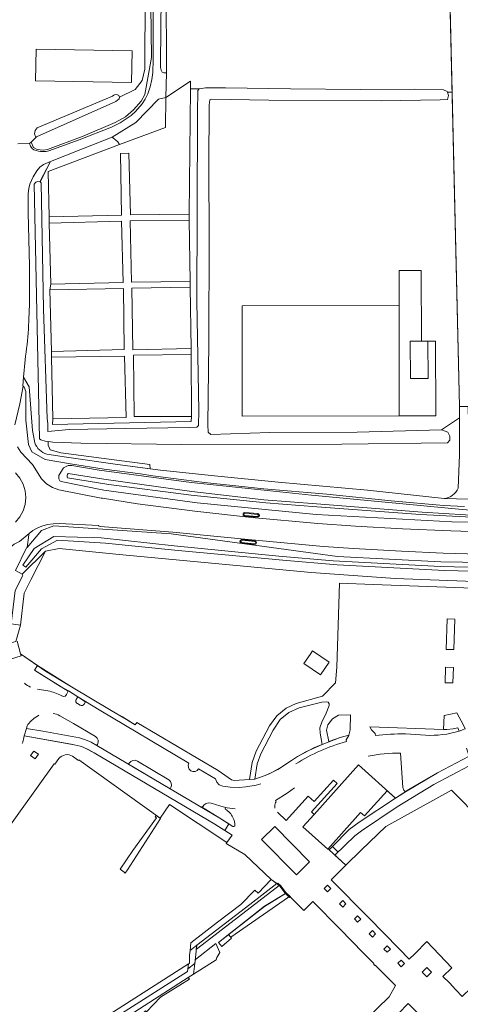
# Model space of a CAD drawing. Header units: metres. Extents: x 209813 to 223847, y 571801 to 587119.
# Tile 352 of 656: x 222029 to 222173, y 575621 to 575942. Entities that reach past the tile are written whole.
import ezdxf

# ---------------------------------------------------------------- set-up
doc = ezdxf.new("R2010")
doc.units = ezdxf.units.M
for name, color, linetype, lineweight in [('B-RO-GK-KADEMUUR-GV', 8, 'Continuous', 0), ('B-RO-GR-BEPLANTING_CULTUUR_BODEMBEDEKKER-GV', 8, 'Continuous', 0), ('B-RO-GR-BEPLANTING_CULTUUR_BOSPLANTSOEN-GV', 8, 'Continuous', 0), ('B-RO-GR-BEPLANTING_CULTUUR_HEESTERS-GV', 8, 'Continuous', 0), ('B-RO-GR-BOS_GEMENGD-GV', 8, 'Continuous', 0), ('B-RO-GR-GRAS-GV', 8, 'Continuous', 0), ('B-RO-GR-GROENVOORZIENING-GV', 8, 'Continuous', 0), ('B-RO-GR-HAAG-GV', 8, 'Continuous', 0), ('B-RO-GW-TALUD_KRUIN-G', 8, 'Continuous', 0), ('B-RO-KW-KUNSTWERK_DEK-GV', 8, 'Continuous', 0), ('B-RO-KW-KUNSTWERK_STUW-GV', 8, 'Continuous', 0), ('B-RO-OG-TERREIN_CULTUURSCHEIDING-GV', 8, 'Continuous', 0), ('B-RO-OG-TERREIN_ONBEGROEID-GV', 8, 'Continuous', 0), ('B-RO-OG-WEG-GV', 8, 'Continuous', 0), ('B-RO-VH-ONVERHARD-GV', 8, 'Continuous', 0), ('B-RO-VH-VERHARDING_HALFVERHARDING-GV', 8, 'Continuous', 0), ('B-RO-VH-VERHARDING_HALFVERHARDING_GRIND-GV', 8, 'Continuous', 0), ('B-RO-VH-VERHARDING_PUIN-GV', 8, 'Continuous', 0), ('B-RO-VH-VERHARDING_SIERBESTRATING-GV', 8, 'Continuous', 0), ('B-RO-VH-VERHARDING_STRAATBAKSTEEN-GV', 8, 'Continuous', 0), ('B-RO-VH-VERHARDING_TEGEL-GV', 8, 'Continuous', 0), ('B-RO-VH-VERHARDING_TEGEL_RUBBER-GV', 8, 'Continuous', 0)]:
    doc.layers.add(name, color=color, linetype=linetype, lineweight=lineweight)

msp = doc.modelspace()

# ---------------------------------------------------------------- linework, layer by layer
at = {"layer": 'B-RO-GK-KADEMUUR-GV', "flags": 128}
msp.add_lwpolyline([(222116.127, 575656.878), (222109.175, 575652.755), (222094.201, 575640.945), (222109.227, 575652.669)], close=True, dxfattribs=at)
at = {"layer": 'B-RO-GR-BEPLANTING_CULTUUR_BODEMBEDEKKER-GV', "flags": 128}
msp.add_lwpolyline([(222094.201, 575640.945), (222095.258, 575639.536), (222098.411, 575642.32), (222097.501, 575643.526)], close=True, dxfattribs=at)
at = {"layer": 'B-RO-GR-BEPLANTING_CULTUUR_BOSPLANTSOEN-GV', "flags": 128}
for points in [[(222070.192, 575950.701), (222070.139, 575926.107), (222069.225, 575922.385), (222066.956, 575919.539), (222061.893, 575916.976), (222061.742, 575916.39), (222060.6, 575915.545), (222034.748, 575904.032), (222032.976, 575902.253), (222033.708, 575900.534), (222034.945, 575899.872), (222036.949, 575899.623), (222038.379, 575899.908), (222049.925, 575904.22), (222060.472, 575908.715), (222063.755, 575910.583), (222066.381, 575912.822), (222068.968, 575915.727), (222070.094, 575917.824), (222072.339, 575929.943), (222071.239, 576014.05)], [(222172.488, 575789.262), (222172.961, 575800.197), (222172.907, 575812.287), (222167.033, 575808.299), (222169.108, 575807.523), (222169.715, 575806.239), (222169.804, 575805.004), (222169.04, 575804.098), (222134.447, 575803.658), (222082.246, 575803.59), (222049.269, 575803.976), (222040.03, 575804.352), (222038.518, 575804.552), (222038.566, 575803.301), (222039.179, 575801.831), (222042.731, 575800.851), (222071.762, 575797.054), (222071.841, 575795.622)], [(222071.841, 575795.622), (222075.224, 575795.177), (222092.931, 575793.268), (222113.686, 575791.259), (222142.807, 575788.615), (222167.911, 575785.916)], [(222085.448, 575788.167), (222108.949, 575785.444), (222126.246, 575784.128), (222160.692, 575781.455), (222174.922, 575780.561), (222205.167, 575780.166), (222214.527, 575780.712), (222258.742, 575780.706), (222275.123, 575780.862), (222312.155, 575778.968), (222312.132, 575778.052), (222275.123, 575780.181), (222258.742, 575780.025), (222214.527, 575780.03), (222203.16, 575779.41), (222174.922, 575779.88), (222160.148, 575780.64), (222126.291, 575783.177), (222109.674, 575784.538), (222085.267, 575786.944), (222058.417, 575790.467), (222044.88, 575792.628)], [(222045.132, 575794.057), (222056.784, 575792.247), (222085.448, 575788.167)]]:
    msp.add_lwpolyline(points, dxfattribs=at)
msp.add_lwpolyline([(222073.536, 575681.916), (222073.896, 575681.659), (222066.243, 575670.948), (222062.065, 575664.792), (222063.329, 575663.893), (222063.706, 575663.568), (222064.488, 575664.641), (222075.243, 575681.409), (222073.874, 575682.386)], close=True, dxfattribs=at)
at = {"layer": 'B-RO-GR-BEPLANTING_CULTUUR_HEESTERS-GV', "flags": 128}
for points in [[(222077.062, 575953.756), (222077.22, 575924.957), (222077.037, 575916.924), (222085.05, 575922.254), (222085.05, 575919.682), (222087.836, 575919.695), (222089.94, 575920.072), (222096.455, 575920.018), (222117.671, 575919.679), (222140.707, 575919.465), (222158.196, 575919.594), (222167.669, 575919.37), (222168.899, 575918.887), (222168.975, 575918.622), (222170.492, 575918.633), (222169.094, 575978.484)], [(222044.557, 575721.844), (222045.105, 575722.932), (222036.445, 575728.287), (222034.136, 575729.877), (222035.029, 575731.361), (222029.521, 575735.219), (222029.714, 575734.504), (222026.292, 575733.479)], [(222035.066, 575723.622), (222038.483, 575723.06)], [(222040.695, 575722.445), (222042.344, 575721.824), (222043.241, 575721.365)], [(222050.308, 575718.756), (222050.786, 575719.526), (222048.191, 575721.092), (222047.695, 575720.276)], [(222048.096, 575718.922), (222048.946, 575718.439)], [(222054.049, 575708.167), (222046.842, 575712.449), (222042.39, 575714.962)], [(222031.596, 575711.344), (222031.502, 575710.82), (222036.753, 575709.868), (222048.83, 575707.712), (222050.735, 575707.095), (222052.55, 575706.27), (222054.441, 575705.218), (222054.647, 575705.569)], [(222113.41, 575683.407), (222116.288, 575680.751), (222123.494, 575688.713), (222125.425, 575686.902), (222131.782, 575693.894), (222132.975, 575692.817), (222124.553, 575683.523), (222125.402, 575682.747), (222139.925, 575698.913), (222152.054, 575688.017), (222155.26, 575690.111), (222154.749, 575690.668), (222154.392, 575691.483), (222153.667, 575702.719)], [(222064.996, 575699.468), (222064.779, 575699.121), (222078.353, 575691.098), (222078.588, 575691.496)], [(222077.984, 575694.045), (222067.726, 575700.161)], [(222118.983, 575691.45), (222116.596, 575689.632), (222112.759, 575687.317), (222113.033, 575686.799), (222112.822, 575686.659)], [(222088.593, 575685.218), (222094.57, 575681.527), (222098.83, 575678.821)], [(222096.382, 575684.468), (222096.511, 575685.026), (222094.627, 575685.511), (222091.746, 575686.391)], [(222047.891, 575608.536), (222051.738, 575610.838), (222084.106, 575631.437), (222084.4, 575633.885), (222052.1, 575613.292), (222040.592, 575605.726), (222041.839, 575604.576)]]:
    msp.add_lwpolyline(points, dxfattribs=at)
at = {"layer": 'B-RO-GR-BEPLANTING_CULTUUR_HEESTERS-GV'}
for points in [[(222030.794, 575725.549, 0.0547876), (222032.814, 575724.291)], [(222038.483, 575723.06, -0.0525983), (222040.695, 575722.445)], [(222043.314, 575721.328, 0.4310254), (222044.557, 575721.844)], [(222047.695, 575720.276, 0.4023144), (222048.043, 575718.953)], [(222048.043, 575718.953, 0.0272234), (222048.096, 575718.922)], [(222049.012, 575718.4, 0.4000289), (222050.308, 575718.756)], [(222035.536, 575715.092, 0.1171481), (222031.941, 575712.043)], [(222042.39, 575714.962, 0.0790917), (222040.128, 575715.699)], [(222031.941, 575712.043, 0.0820688), (222031.596, 575711.344)], [(222054.647, 575705.569, 0.3910818), (222054.049, 575708.167)], [(222153.667, 575702.719, 0.0510144), (222143.033, 575701.767)], [(222067.726, 575700.161, 0.403692), (222064.996, 575699.468)], [(222078.588, 575691.496, 0.3702809), (222077.984, 575694.045)], [(222089.018, 575685.29, -0.3947317), (222088.593, 575685.218)], [(222091.746, 575686.391, 0.3238875), (222089.018, 575685.29)], [(222112.822, 575686.659, 0.1718409), (222112.637, 575684.771)], [(222098.83, 575678.821, 0.4209251), (222099.493, 575678.971)], [(222099.493, 575678.971, 0.1210513), (222098.912, 575681.696)]]:
    msp.add_lwpolyline(points, format="xyb", dxfattribs=at)
at = {"layer": 'B-RO-GR-BEPLANTING_CULTUUR_HEESTERS-GV', "flags": 128}
for points in [[(222113.982, 575659.46), (222113.29, 575660.178), (222104.403, 575653.292), (222087.063, 575639.982), (222086.934, 575638.624), (222087.485, 575639.086)], [(222117.187, 575655.788), (222116.127, 575656.878), (222109.227, 575652.669), (222097.501, 575643.526), (222098.165, 575642.646), (222115.624, 575654.708), (222116.678, 575655.483)], [(222086.504, 575634.085), (222086.051, 575630.576), (222093.372, 575635.211), (222093.617, 575636.016), (222094.624, 575637.665), (222093.363, 575640.543), (222086.626, 575635.378)], [(222070.618, 575618.225), (222075.29, 575623.024), (222084.662, 575628.899), (222084.304, 575629.459), (222052.479, 575608.994), (222049.087, 575606.875), (222054.134, 575600.843), (222056.865, 575603.699), (222056.535, 575604.016), (222070.309, 575618.524)]]:
    msp.add_lwpolyline(points, close=True, dxfattribs=at)
at = {"layer": 'B-RO-GR-BOS_GEMENGD-GV', "flags": 128}
for points in [[(222172.907, 575812.287), (222172.89, 575815.955), (222170.492, 575918.633), (222168.975, 575918.622), (222169.291, 575917.509), (222168.99, 575916.237), (222166.615, 575916.091), (222147.322, 575915.804), (222110.638, 575916.056), (222091.844, 575916.356), (222091.377, 575916.12), (222091.101, 575914.381), (222091.006, 575894.719), (222091.114, 575870.649), (222091.016, 575836.905), (222090.653, 575809.959), (222090.847, 575807.521), (222091.652, 575806.806), (222110.96, 575807.495), (222139.524, 575807.54), (222167.033, 575808.299)], [(222153.179, 575848.904), (222153.18, 575860.362), (222160.344, 575860.358), (222160.46, 575837.28), (222165.1, 575837.308), (222165.14, 575812.919), (222101.954, 575812.785), (222101.864, 575848.799)]]:
    msp.add_lwpolyline(points, close=True, dxfattribs=at)
at = {"layer": 'B-RO-GR-GRAS-GV', "flags": 128}
msp.add_lwpolyline([(222028.656, 575901.776), (222032.426, 575901.853), (222032.976, 575902.253), (222034.748, 575904.032), (222034.389, 575904.165), (222034.095, 575905.051), (222034.292, 575906.066), (222034.943, 575906.94), (222059.591, 575917.345), (222060.048, 575917.606), (222060.198, 575917.789), (222060.942, 575917.812), (222061.589, 575917.529), (222061.893, 575916.976), (222066.956, 575919.539), (222069.225, 575922.385), (222070.139, 575926.107), (222070.192, 575950.701)], dxfattribs=at)
for points in [[(222034.585, 575932.634), (222065.957, 575932.079), (222065.773, 575921.723), (222034.402, 575922.278)], [(222160.46, 575837.28), (222160.344, 575860.358), (222153.18, 575860.362), (222153.176, 575812.89), (222165.14, 575812.919), (222165.1, 575837.308), (222162.613, 575837.291), (222162.675, 575825.131), (222156.88, 575825.101), (222156.818, 575837.262)]]:
    msp.add_lwpolyline(points, close=True, dxfattribs=at)
at = {"layer": 'B-RO-GR-GROENVOORZIENING-GV', "flags": 128}
msp.add_lwpolyline([(222059.473, 575903.971), (222049.769, 575900.071), (222039.346, 575895.99), (222035.893, 575889.348), (222036.251, 575889.048), (222037.012, 575847.739), (222038.253, 575812.015), (222038.421, 575810.455), (222038.428, 575807.836), (222045.457, 575808.436), (222063.814, 575808.819), (222084.593, 575809.097), (222087.098, 575809.191), (222087.697, 575809.712), (222087.809, 575814.49), (222087.097, 575850.318), (222087.182, 575879.601), (222087.32, 575911.992), (222087.388, 575919.108), (222087.836, 575919.695), (222085.05, 575919.682), (222084.556, 575878.761), (222084.556, 575876.808), (222084.953, 575856.828), (222084.927, 575854.927), (222085.306, 575834.859), (222085.289, 575832.932), (222085.326, 575812.655), (222085.231, 575811.035), (222039.961, 575810.081), (222040.039, 575811.937), (222039.608, 575832.076), (222039.669, 575833.923), (222039.141, 575854.053), (222039.395, 575855.944), (222038.84, 575875.803), (222038.875, 575877.861), (222038.538, 575892.734), (222061.821, 575901.509)], dxfattribs=at)
for points in [[(222059.473, 575903.971), (222061.349, 575902.351), (222061.821, 575901.509), (222076.855, 575907.103), (222077.037, 575916.924), (222074.565, 575916.338), (222067.192, 575908.659)], [(222029.483, 575744.565), (222030.699, 575755.015), (222032.89, 575759.361), (222037.696, 575768.709), (222030.088, 575761.179), (222030.296, 575760.753), (222027.777, 575755.81), (222026.469, 575744.951)]]:
    msp.add_lwpolyline(points, close=True, dxfattribs=at)
at = {"layer": 'B-RO-GR-HAAG-GV', "flags": 128}
msp.add_lwpolyline([(222112.554, 575678.826), (222108.277, 575674.51), (222119.653, 575662.969), (222123.966, 575667.282)], close=True, dxfattribs=at)
at = {"layer": 'B-RO-GW-TALUD_KRUIN-G', "flags": 128}
for points in [[(222056.784, 575792.247), (222085.448, 575788.167), (222108.949, 575785.444), (222126.246, 575784.128), (222160.692, 575781.455), (222174.922, 575780.561), (222205.167, 575780.166), (222214.527, 575780.712), (222258.742, 575780.706), (222275.123, 575780.862), (222312.155, 575778.968), (222312.132, 575778.052), (222275.123, 575780.181), (222258.742, 575780.025), (222214.527, 575780.03), (222203.16, 575779.41), (222174.922, 575779.88), (222160.148, 575780.64), (222126.291, 575783.177), (222109.674, 575784.538), (222085.267, 575786.944), (222058.417, 575790.467), (222044.88, 575792.628)], [(222045.132, 575794.057), (222056.784, 575792.247)], [(222030.248, 575764.145), (222034.004, 575769.595), (222040.389, 575773.54), (222055.819, 575773.075), (222079.661, 575770.491), (222113.931, 575767.062), (222131.619, 575765.589), (222166.679, 575763.672), (222202.765, 575762.862), (222219.863, 575762.714), (222220.559, 575761.885), (222220.09, 575761.139), (222204.073, 575761.554), (222167.987, 575762.364), (222132.927, 575764.281), (222115.24, 575765.754), (222081.002, 575768.927), (222057.258, 575771.341), (222041.626, 575772.289), (222036.348, 575769.5), (222031.269, 575763.51)]]:
    msp.add_lwpolyline(points, dxfattribs=at)
at = {"layer": 'B-RO-KW-KUNSTWERK_DEK-GV', "flags": 128}
msp.add_lwpolyline([(222087.063, 575639.982), (222084.907, 575638.241), (222084.737, 575636.783), (222084.694, 575634.076), (222084.4, 575633.885), (222084.214, 575632.287), (222086.504, 575634.085)], close=True, dxfattribs=at)
at = {"layer": 'B-RO-KW-KUNSTWERK_STUW-GV', "flags": 128}
msp.add_lwpolyline([(222113.364, 575660.083), (222114.288, 575659.152), (222115.868, 575657.144), (222117.425, 575655.543), (222117.656, 575655.769), (222116.127, 575657.327), (222114.508, 575659.379), (222113.59, 575660.297)], close=True, dxfattribs=at)
at = {"layer": 'B-RO-OG-TERREIN_CULTUURSCHEIDING-GV', "flags": 128}
for points in [[(222021.966, 575748.381), (222022.064, 575747.923), (222024.893, 575738.339), (222028.001, 575739.24), (222029.483, 575744.565), (222026.469, 575744.951), (222027.777, 575755.81), (222030.296, 575760.753), (222030.088, 575761.179), (222027.915, 575762.346), (222031.481, 575769.762), (222031.644, 575769.955), (222032.248, 575774.076), (222032.329, 575774.427)], [(222032.329, 575774.427), (222029.231, 575771.915), (222027.476, 575770.986), (222026.226, 575770.001), (222025.077, 575768.863), (222023.496, 575766.433), (222022.524, 575764.397), (222022.059, 575762.657)], [(222246.343, 575757.337), (222229.218, 575757.209), (222228.516, 575758.117), (222228.519, 575755.273), (222224.321, 575755.407), (222224.321, 575757.945), (222224.057, 575757.063), (222183.427, 575758.565), (222151.888, 575759.791), (222124.465, 575761.736), (222079.184, 575766.018), (222061.695, 575767.657), (222042.185, 575769.574), (222037.696, 575768.709), (222032.89, 575759.361), (222030.699, 575755.015), (222029.483, 575744.565)], [(222028.405, 575739.358), (222029.521, 575735.219), (222037.715, 575729.56), (222046.128, 575724.434), (222059.142, 575716.669), (222063.606, 575714.014), (222066.988, 575711.998), (222067.489, 575712.784), (222094.093, 575697.019), (222098.413, 575694.026), (222099.351, 575693.784), (222104.291, 575694.108), (222105.198, 575699.648), (222106.534, 575703.342), (222110.836, 575711.607), (222113.209, 575714.915), (222116.277, 575717.433), (222119.604, 575718.956), (222128.107, 575721.328), (222132.4, 575725.74), (222132.87, 575730.81), (222133.716, 575758.227), (222144.668, 575757.856), (222171.383, 575756.838), (222222.108, 575755)], [(222172.792, 575709.95), (222172.394, 575711.045), (222170.803, 575710.694), (222168.826, 575710.457), (222167.731, 575710.506), (222143.587, 575711.343), (222144.133, 575710.356), (222145.323, 575709.147), (222145.468, 575708.482)], [(222155.243, 575708.995), (222161.809, 575708.596)], [(222153.667, 575702.719), (222154.392, 575691.483), (222154.749, 575690.668), (222155.26, 575690.111), (222165.679, 575696.257), (222176.072, 575701.724), (222175.206, 575704.333)]]:
    msp.add_lwpolyline(points, dxfattribs=at)
for points in [[(222124.112, 575735.002), (222124.905, 575736.176), (222130.347, 575732.42), (222127.525, 575728.309), (222122.103, 575732.028)], [(222106.086, 575694.264), (222109.479, 575695.462), (222111.86, 575696.565), (222114.91, 575698.253), (222118.003, 575700.342), (222120.005, 575701.668), (222125.534, 575704.553), (222128.021, 575705.595), (222127.408, 575709.217), (222127.264, 575710.988), (222127.887, 575712.854), (222129.364, 575715.754), (222130.345, 575718.244), (222130.362, 575718.879), (222130.051, 575719.34), (222129.322, 575719.497), (222127.945, 575719.381), (222120.535, 575717.518), (222117.139, 575716.017), (222114.296, 575713.707), (222112.053, 575710.291), (222107.973, 575702.546), (222106.785, 575699.28)], [(222137.355, 575715.291), (222133.405, 575715.106), (222131.4, 575713.996), (222129.923, 575711.961), (222129.494, 575710.284), (222130.274, 575706.498), (222133.887, 575707.818), (222136.772, 575708.653), (222137.15, 575710.384)]]:
    msp.add_lwpolyline(points, close=True, dxfattribs=at)
at = {"layer": 'B-RO-OG-TERREIN_CULTUURSCHEIDING-GV'}
for points in [[(222145.468, 575708.482, -0.03735), (222155.243, 575708.995)], [(222161.809, 575708.596, 0.0910467), (222172.792, 575709.95)]]:
    msp.add_lwpolyline(points, format="xyb", dxfattribs=at)
at = {"layer": 'B-RO-OG-TERREIN_ONBEGROEID-GV', "flags": 128}
for points in [[(222129.813, 575659.602), (222128.732, 575658.572), (222129.796, 575657.468), (222130.877, 575658.498)], [(222134.747, 575654.596), (222133.685, 575653.55), (222134.772, 575652.469), (222135.823, 575653.504)], [(222139.645, 575649.626), (222138.574, 575648.57), (222139.627, 575647.506), (222140.696, 575648.56)], [(222149.305, 575639.825), (222148.221, 575638.757), (222149.306, 575637.682), (222150.377, 575638.737)], [(222162.294, 575632.771), (222160.746, 575631.246), (222162.264, 575629.728), (222163.812, 575631.253)]]:
    msp.add_lwpolyline(points, close=True, dxfattribs=at)
at = {"layer": 'B-RO-OG-WEG-GV', "flags": 128}
for points in [[(222076.05, 576032.654), (222075.69, 576016.26), (222075.633, 576000), (222075.641, 575971.599), (222075.219, 575928.131), (222075.292, 575926.685), (222075.411, 575925.844), (222075.776, 575925.203), (222076.292, 575924.982), (222077.22, 575924.957), (222077.062, 575953.756), (222077.857, 576001.373), (222077.763, 576032.75)], [(222102.405, 575781.222), (222102.768, 575781.331), (222107.027, 575780.954), (222107.419, 575780.721), (222107.612, 575780.352), (222107.345, 575780.001), (222106.957, 575779.807), (222102.745, 575780.138), (222102.256, 575780.43), (222102.196, 575780.962)], [(222101.267, 575772.327), (222101.83, 575772.564), (222105.992, 575772.133), (222106.429, 575771.936), (222106.595, 575771.401), (222106.411, 575770.976), (222105.87, 575770.89), (222101.753, 575771.323), (222101.295, 575771.64), (222101.123, 575771.908)]]:
    msp.add_lwpolyline(points, close=True, dxfattribs=at)
for points in [[(222071.239, 576014.05), (222072.339, 575929.943), (222070.094, 575917.824), (222068.968, 575915.727), (222066.381, 575912.822), (222063.755, 575910.583), (222060.472, 575908.715), (222049.925, 575904.22), (222038.379, 575899.908), (222036.949, 575899.623), (222034.945, 575899.872), (222033.708, 575900.534), (222032.976, 575902.253), (222032.426, 575901.853), (222032.743, 575900.929), (222033.286, 575900.229), (222033.897, 575899.823), (222034.64, 575899.522), (222035.349, 575899.353), (222036.067, 575899.245), (222036.951, 575899.214), (222037.863, 575899.272), (222038.765, 575899.443), (222048.635, 575903.097), (222059.25, 575907.221), (222062.015, 575908.611), (222065.643, 575911.004), (222067.05, 575912.286), (222069.25, 575914.808), (222070.229, 575916.354), (222071.156, 575918.093), (222071.919, 575920.411), (222072.428, 575922.703), (222072.778, 575925.076), (222072.894, 575929.201), (222072.839, 575971.83)], [(222038.098, 575800.346), (222044.497, 575799.398), (222061.199, 575797.02), (222071.841, 575795.622), (222071.762, 575797.054), (222042.731, 575800.851), (222039.179, 575801.831), (222038.566, 575803.301), (222038.518, 575804.552), (222037.589, 575804.675), (222036.139, 575805.113), (222035.737, 575805.36), (222033.98, 575888.533), (222034.483, 575889.275), (222035.193, 575889.491), (222035.828, 575889.361), (222039.346, 575895.99), (222037.074, 575895.045), (222035.835, 575894.078), (222034.849, 575892.917), (222033.614, 575891.013), (222032.553, 575888.609), (222032.249, 575887.147), (222032.067, 575885.563), (222032.013, 575879.189), (222032.457, 575861.922), (222032.417, 575851.279)], [(222031.028, 575831.18), (222030.456, 575825.547), (222032.327, 575822.352), (222033.391, 575808.152), (222034.155, 575804.105)], [(222174.524, 575783.314), (222167.687, 575783.57), (222150.601, 575785.186), (222129.569, 575787.292), (222108.945, 575789.053), (222089.61, 575791.108), (222072.737, 575793.341), (222068.717, 575793.969), (222056.877, 575795.496), (222045.835, 575797.221), (222037.54, 575798.593), (222033.17, 575801.176), (222032.068, 575803.577), (222031.296, 575811.484), (222031.246, 575820.863), (222030.677, 575822.305), (222030.367, 575822.61), (222029.308, 575816.789), (222027.632, 575810)], [(222028.496, 575802.755), (222029.609, 575801.076), (222033.409, 575797.046), (222036.389, 575792.289), (222038.004, 575790.683), (222039.952, 575789.514), (222041.983, 575788.722), (222055.898, 575786.02), (222056.301, 575786.033), (222067.694, 575784.194), (222086.445, 575781.77), (222104.992, 575779.703), (222126.67, 575777.772), (222138.898, 575776.871), (222154.258, 575776.008), (222170.026, 575775.333), (222186.607, 575774.849)], [(222204.98, 575777.73), (222170.385, 575778.333), (222126.098, 575780.656), (222087.17, 575784.477), (222056.725, 575788.581), (222042.739, 575791.475), (222042.361, 575791.719), (222042.049, 575792.379), (222042.029, 575793.452), (222043.571, 575795.895), (222045.133, 575796.676), (222046.238, 575796.703), (222055.259, 575795.168), (222085.23, 575791.127), (222124.572, 575786.944), (222172.732, 575782.401), (222186.592, 575781.249)], [(222044.88, 575792.628), (222058.417, 575790.467), (222085.267, 575786.944), (222109.674, 575784.538), (222126.291, 575783.177), (222160.148, 575780.64), (222174.922, 575779.88), (222203.16, 575779.41), (222214.527, 575780.03), (222258.742, 575780.025), (222275.123, 575780.181), (222312.132, 575778.052), (222312.155, 575778.968)], [(222312.155, 575778.968), (222275.123, 575780.862), (222258.742, 575780.706), (222214.527, 575780.712), (222205.167, 575780.166), (222174.922, 575780.561), (222160.692, 575781.455), (222126.246, 575784.128), (222108.949, 575785.444), (222085.448, 575788.167), (222056.784, 575792.247), (222045.132, 575794.057)], [(222031.644, 575769.955), (222031.481, 575769.762), (222027.915, 575762.346), (222030.088, 575761.179), (222037.696, 575768.709), (222042.185, 575769.574), (222061.695, 575767.657), (222079.184, 575766.018), (222124.465, 575761.736), (222151.888, 575759.791), (222183.427, 575758.565), (222224.057, 575757.063), (222224.726, 575759.298), (222224.626, 575760.948), (222223.72, 575762.637), (222221.783, 575764.12), (222217.886, 575764.697), (222217.379, 575764.71), (222188.193, 575764.856), (222166.838, 575765.232), (222133.008, 575766.979), (222078.739, 575774.346), (222040.371, 575776.927), (222036.315, 575775.468)], [(222187.179, 575767.538), (222167.616, 575768.051), (222153.972, 575768.651), (222138.32, 575769.553), (222128.519, 575770.241), (222103.837, 575772.524), (222079.305, 575774.948), (222055.567, 575776.723), (222055.112, 575776.825), (222055.126, 575777.066), (222042.144, 575777.717), (222040.13, 575777.636), (222038.367, 575777.402), (222036.427, 575776.83), (222034.944, 575776.199), (222033.57, 575775.433), (222032.329, 575774.427), (222032.248, 575774.076), (222031.644, 575769.955), (222036.315, 575775.468)], [(222040.389, 575773.54), (222034.004, 575769.595), (222030.248, 575764.145), (222031.269, 575763.51), (222036.348, 575769.5), (222041.626, 575772.289), (222057.258, 575771.341), (222081.002, 575768.927), (222115.24, 575765.754), (222132.927, 575764.281), (222167.987, 575762.364), (222204.073, 575761.554)], [(222040.389, 575773.54), (222055.819, 575773.075), (222079.661, 575770.491), (222113.931, 575767.062), (222131.619, 575765.589), (222166.679, 575763.672), (222202.765, 575762.862), (222219.863, 575762.714), (222220.559, 575761.885), (222220.09, 575761.139), (222204.073, 575761.554)]]:
    msp.add_lwpolyline(points, dxfattribs=at)
at = {"layer": 'B-RO-OG-WEG-GV'}
for points in [[(222032.417, 575851.279, -0.0343841), (222031.028, 575831.18)], [(222045.132, 575794.057, 0.3527087), (222044.88, 575792.628)]]:
    msp.add_lwpolyline(points, format="xyb", dxfattribs=at)
at = {"layer": 'B-RO-VH-ONVERHARD-GV', "flags": 128}
for points in [[(222084.556, 575878.761), (222085.05, 575919.682), (222085.05, 575922.254), (222077.037, 575916.924), (222076.855, 575907.103), (222061.821, 575901.509), (222038.538, 575892.734), (222038.875, 575877.861), (222062.544, 575878.47), (222062.145, 575898.585), (222064.916, 575898.64), (222065.443, 575878.562)], [(222039.395, 575855.944), (222063.081, 575856.483), (222062.518, 575876.508), (222038.84, 575875.803)], [(222084.556, 575876.808), (222065.383, 575876.601), (222065.814, 575856.594), (222084.953, 575856.828)], [(222039.141, 575854.053), (222039.669, 575833.923), (222063.347, 575834.558), (222063.195, 575854.468)], [(222084.927, 575854.927), (222065.876, 575854.632), (222066.149, 575834.45), (222085.306, 575834.859)], [(222039.608, 575832.076), (222040.039, 575811.937), (222064.005, 575812.326), (222063.478, 575832.438)], [(222085.289, 575832.932), (222066.404, 575832.671), (222066.669, 575812.647), (222085.326, 575812.655)]]:
    msp.add_lwpolyline(points, close=True, dxfattribs=at)
for points in [[(222084.556, 575876.808), (222084.556, 575878.761)], [(222038.875, 575877.861), (222038.84, 575875.803)], [(222039.395, 575855.944), (222039.141, 575854.053)], [(222084.927, 575854.927), (222084.953, 575856.828)], [(222039.669, 575833.923), (222039.608, 575832.076)], [(222085.289, 575832.932), (222085.306, 575834.859)], [(222040.039, 575811.937), (222039.961, 575810.081), (222085.231, 575811.035), (222085.326, 575812.655)]]:
    msp.add_lwpolyline(points, dxfattribs=at)
at = {"layer": 'B-RO-VH-VERHARDING_HALFVERHARDING-GV', "flags": 128}
for points in [[(222034.155, 575804.105), (222033.391, 575808.152), (222032.327, 575822.352), (222030.456, 575825.547), (222030.266, 575822.709), (222030.677, 575822.305), (222031.246, 575820.863), (222031.296, 575811.484), (222032.068, 575803.577), (222033.17, 575801.176), (222037.54, 575798.593), (222045.835, 575797.221), (222056.877, 575795.496), (222068.717, 575793.969), (222072.737, 575793.341), (222089.61, 575791.108), (222108.945, 575789.053), (222129.569, 575787.292), (222150.601, 575785.186), (222167.687, 575783.57), (222174.524, 575783.314)], [(222167.911, 575785.916), (222142.807, 575788.615), (222113.686, 575791.259), (222092.931, 575793.268), (222075.224, 575795.177), (222061.199, 575797.02), (222044.497, 575799.398), (222038.098, 575800.346)], [(222180.143, 575785.631), (222167.911, 575785.916)]]:
    msp.add_lwpolyline(points, dxfattribs=at)
at = {"layer": 'B-RO-VH-VERHARDING_HALFVERHARDING-GV'}
msp.add_lwpolyline([(222038.098, 575800.346, -0.2311072), (222034.155, 575804.105)], format="xyb", dxfattribs=at)
at = {"layer": 'B-RO-VH-VERHARDING_HALFVERHARDING_GRIND-GV', "flags": 128}
msp.add_lwpolyline([(222035.347, 575702.378), (222033.872, 575703.435), (222032.813, 575701.949), (222034.296, 575700.891)], close=True, dxfattribs=at)
at = {"layer": 'B-RO-VH-VERHARDING_PUIN-GV', "flags": 128}
for points in [[(222168.592, 576000), (222172.89, 575815.955)], [(222172.89, 575815.955), (222172.961, 575800.197), (222172.488, 575789.262)], [(222176.056, 575789.46), (222176.153, 575798.07), (222175.925, 575805.477), (222175.739, 575815.978), (222172.89, 575815.955)]]:
    msp.add_lwpolyline(points, dxfattribs=at)
at = {"layer": 'B-RO-VH-VERHARDING_PUIN-GV'}
msp.add_lwpolyline([(222172.488, 575789.262, -0.2694932), (222167.911, 575785.916)], format="xyb", dxfattribs=at)
at = {"layer": 'B-RO-VH-VERHARDING_SIERBESTRATING-GV', "flags": 128}
msp.add_lwpolyline([(222027.926, 575778.142), (222029.344, 575779.87), (222030.397, 575781.841), (222031.046, 575783.979), (222031.265, 575786.203), (222031.046, 575788.427), (222030.397, 575790.566), (222029.344, 575792.537), (222027.926, 575794.264)], dxfattribs=at)
at = {"layer": 'B-RO-VH-VERHARDING_STRAATBAKSTEEN-GV', "flags": 128}
for points in [[(222168.526, 575736.631), (222171.068, 575736.538), (222171.439, 575746.483), (222168.906, 575746.575)], [(222170.902, 575730.671), (222168.369, 575730.768), (222168.271, 575725.736), (222170.73, 575725.653)], [(222167.731, 575710.506), (222168.826, 575710.457), (222170.803, 575710.694), (222172.394, 575711.045), (222172.792, 575709.95), (222174.757, 575710.64), (222174.243, 575711.879), (222172.076, 575715.932), (222167.914, 575715.069)], [(222144.443, 575644.758), (222145.515, 575643.67), (222144.445, 575642.616), (222143.374, 575643.705)], [(222152.82, 575634.107), (222153.896, 575635.167), (222154.979, 575634.068), (222153.901, 575632.992)]]:
    msp.add_lwpolyline(points, close=True, dxfattribs=at)
for points in [[(222023.726, 575675.885), (222040.502, 575699.296), (222040.721, 575699.145), (222042.024, 575700.96), (222042.478, 575701.435), (222042.997, 575701.801), (222044.11, 575702.212), (222044.783, 575702.249), (222045.386, 575702.166), (222046.003, 575701.945), (222046.528, 575701.696), (222048.402, 575700.385), (222048.561, 575700.588), (222075.079, 575681.526), (222078.225, 575685.933), (222096.915, 575673.539), (222098.638, 575675.99), (222093.026, 575679.508), (222053.549, 575702.839), (222050.894, 575704.273), (222049.975, 575704.694), (222049.016, 575705.034), (222047.057, 575705.498), (222046.064, 575705.678), (222030.759, 575708.352), (222030.652, 575707.831)], [(222130.302, 575671.148), (222129.863, 575671.429), (222121.768, 575678.702), (222125.402, 575682.747), (222124.553, 575683.523), (222132.975, 575692.817), (222131.782, 575693.894), (222125.425, 575686.902), (222123.494, 575688.713), (222116.288, 575680.751), (222113.41, 575683.407)], [(222099.592, 575684.546), (222096.975, 575684.918), (222096.511, 575685.026), (222096.382, 575684.468)], [(222112.822, 575686.659), (222113.033, 575686.799), (222112.754, 575687.314)], [(222098.83, 575678.821), (222097.606, 575679.608), (222096.264, 575677.501)], [(222096.915, 575673.539), (222096.662, 575673.178), (222102.817, 575669.637), (222111.419, 575661.469), (222113.364, 575660.083), (222113.59, 575660.297), (222114.508, 575659.379), (222116.127, 575657.327), (222122.025, 575651.296), (222124.961, 575654.232), (222133.852, 575645.339), (222141.531, 575637.429), (222144.913, 575634.036), (222144.778, 575633.901), (222145.265, 575633.412), (222145.387, 575633.534), (222152.027, 575626.866), (222149.986, 575623.196), (222137.917, 575611.495), (222137.781, 575611.635), (222127.432, 575601.296)], [(222209.24, 575652.214), (222206.976, 575649.909), (222206.856, 575649.513), (222206.782, 575647.768), (222206.682, 575647.564), (222201.367, 575642.642), (222201.497, 575642.522), (222180.446, 575622.29), (222176.776, 575626.099), (222173.809, 575623.239), (222171.686, 575625.416), (222169.596, 575627.729), (222167.486, 575629.802), (222170.454, 575632.657), (222162.253, 575641.26), (222158.408, 575637.291), (222156.52, 575635.4), (222153.255, 575638.821), (222143.135, 575649.016), (222130.984, 575661.345), (222135.809, 575666.098), (222130.302, 575671.148)], [(222149.85, 575614.472), (222156.182, 575620.987), (222163.502, 575613.535)]]:
    msp.add_lwpolyline(points, dxfattribs=at)
at = {"layer": 'B-RO-VH-VERHARDING_STRAATBAKSTEEN-GV'}
for points in [[(222030.652, 575707.831, -0.0264328), (222030.097, 575705.898)], [(222096.382, 575684.468, -0.0793263), (222097.881, 575683.269)], [(222097.881, 575683.269, -0.0706377), (222098.912, 575681.696)]]:
    msp.add_lwpolyline(points, format="xyb", dxfattribs=at)
at = {"layer": 'B-RO-VH-VERHARDING_TEGEL-GV', "flags": 128}
for points in [[(222106.949, 575780.71), (222102.794, 575781.078), (222102.456, 575780.886), (222102.49, 575780.581), (222102.823, 575780.382), (222106.907, 575780.062), (222107.181, 575780.199), (222107.317, 575780.377), (222107.23, 575780.542)], [(222105.926, 575771.888), (222101.868, 575772.308), (222101.467, 575772.14), (222101.478, 575771.817), (222101.843, 575771.565), (222105.863, 575771.142), (222106.236, 575771.201), (222106.329, 575771.415), (222106.223, 575771.755)], [(222097.606, 575679.608), (222094.57, 575681.527), (222054.423, 575705.229), (222052.55, 575706.27), (222050.735, 575707.095), (222048.83, 575707.712), (222036.753, 575709.868), (222031.502, 575710.82), (222030.759, 575708.352), (222047.057, 575705.498), (222049.016, 575705.034), (222049.975, 575704.694), (222051.794, 575703.819), (222053.549, 575702.839), (222093.026, 575679.508), (222096.264, 575677.501)], [(222180.172, 575680.585), (222184.751, 575685.355), (222178.522, 575691.988), (222179.946, 575693.318), (222180.226, 575693.909), (222180.003, 575694.535), (222176.068, 575698.625), (222164.55, 575692.472), (222152.586, 575685.164), (222140.906, 575677.365), (222138.696, 575675.704), (222132.153, 575669.451), (222135.809, 575666.098), (222140.829, 575671.043), (222148.894, 575678.83), (222170.324, 575690.686)], [(222087.063, 575639.982), (222104.403, 575653.292), (222113.29, 575660.178), (222111.419, 575661.469), (222107.109, 575656.976), (222106.028, 575658.014), (222101.503, 575653.297), (222093.859, 575647.495), (222085.147, 575640.799), (222084.907, 575638.241)], [(222084.304, 575629.459), (222086.051, 575630.576), (222086.504, 575634.085), (222084.214, 575632.287), (222084.106, 575631.437), (222051.738, 575610.838), (222047.891, 575608.536), (222043.118, 575603.22), (222044.423, 575601.651), (222047.781, 575605.569), (222048.918, 575606.832), (222049.118, 575606.894), (222052.479, 575608.994)]]:
    msp.add_lwpolyline(points, close=True, dxfattribs=at)
for points in [[(222248.439, 575744.233), (222221.357, 575727.997), (222201.362, 575715.951), (222190.873, 575709.817), (222178.111, 575702.796), (222165.679, 575696.257), (222156.402, 575690.857), (222152.054, 575688.017)], [(222059.142, 575716.669), (222046.128, 575724.434), (222035.029, 575731.361), (222034.136, 575729.877), (222042.574, 575724.451), (222045.157, 575723.036), (222048.191, 575721.092), (222055.16, 575716.932), (222084.527, 575699.461)], [(222135.986, 575706.543), (222135.848, 575707.077), (222136.739, 575708.502), (222136.772, 575708.653), (222133.887, 575707.818), (222128.021, 575705.595), (222122.732, 575703.16), (222120.005, 575701.668), (222116.445, 575699.22), (222113.53, 575697.443), (222110.743, 575696.029), (222109.479, 575695.462), (222106.086, 575694.264), (222099.351, 575693.784), (222098.413, 575694.026), (222094.093, 575697.019), (222067.489, 575712.784), (222066.988, 575711.998), (222062.774, 575714.553), (222059.142, 575716.669)], [(222087.668, 575697.586), (222093.246, 575694.386), (222093.654, 575693.209), (222094.398, 575692.395), (222095.64, 575691.925), (222097.945, 575691.621), (222101.035, 575691.56), (222103.161, 575691.682), (222106.493, 575692.265), (222107.962, 575692.74)], [(222140.101, 575680.156), (222152.054, 575688.017), (222149.312, 575690.48), (222141.892, 575682.221), (222140.6, 575683.381), (222129.863, 575671.429), (222130.302, 575671.148), (222131.375, 575672.245)], [(222140.101, 575680.156), (222136.853, 575677.775), (222131.375, 575672.245), (222133.159, 575670.484)]]:
    msp.add_lwpolyline(points, dxfattribs=at)
at = {"layer": 'B-RO-VH-VERHARDING_TEGEL-GV'}
for points in [[(222119.437, 575699.255, -0.0695029), (222135.986, 575706.543)], [(222084.527, 575699.461, 0.9772147), (222087.668, 575697.586)]]:
    msp.add_lwpolyline(points, format="xyb", dxfattribs=at)
at = {"layer": 'B-RO-VH-VERHARDING_TEGEL_RUBBER-GV', "flags": 128}
msp.add_lwpolyline([(222153.179, 575848.904), (222101.864, 575848.799), (222101.954, 575812.785), (222153.176, 575812.89)], close=True, dxfattribs=at)

doc.saveas('drawing.dxf')
